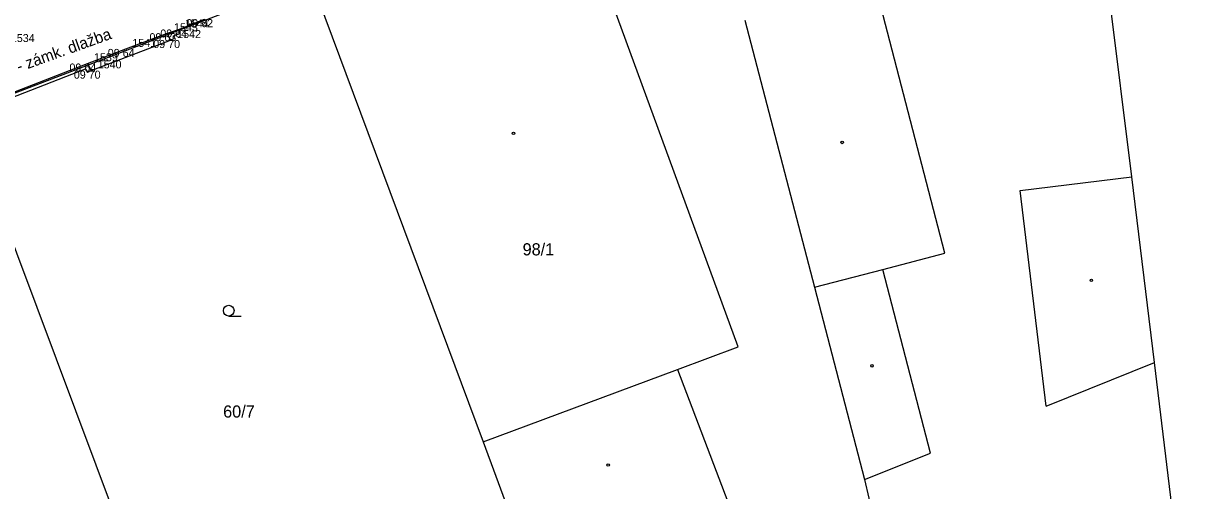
# Model space of a CAD drawing. Extents: x -703403 to -701924, y -1022520 to -1021856.
# Drawn here: x -702976.87 to -702936.26, y -1022016.97 to -1022000.62 of the extents above; entities that cross this region are included whole.
import ezdxf

# ---------------------------------------------------------------- set-up
doc = ezdxf.new("R2010")
doc.units = 0
for name, color, linetype in [('Z_body', 7, 'Continuous'), ('Z_body_cisla', 7, 'Continuous'), ('Z_body_vysky_redukovane', 7, 'Continuous'), ('Z_katastr_cisla_pozemkova', 7, 'Continuous'), ('Z_katastr_cisla_stavebni', 7, 'Continuous'), ('Z_katastr_hranice', 7, 'Continuous'), ('Z_katastr_vnitrni_kresba', 7, 'Continuous'), ('Z_katastr_znacky_budov', 7, 'Continuous'), ('Z_katastr_znacky_kultur', 7, 'Continuous'), ('Z_ploty', 7, 'Continuous'), ('Z_popisy', 7, 'Continuous'), ('Z_rozhranni', 7, 'Continuous'), ('Z_vstupy', 7, 'Continuous')]:
    doc.layers.add(name, color=color, linetype=linetype)

# ---------------------------------------------------------------- blocks, each defined once
blk = doc.blocks.new('POINT_DISPLAY')
blk.add_line((0, 0), (0, 0))

msp = doc.modelspace()

# ---------------------------------------------------------------- linework, layer by layer
at = {"layer": 'Z_katastr_hranice'}
for p, q in [((-702938.08, -1022005.99), (-702939.32, -1021995.95)), ((-702966.8, -1021999.1), (-702978.94, -1022003.75)), ((-702966.8, -1021999.1), (-702960.78, -1022015.26)), ((-702951.62, -1022000.51), (-702949.18, -1022009.85)), ((-702971.2, -1022024.37), (-702978.94, -1022003.75)), ((-702937.29, -1022012.48), (-702938.08, -1022005.99)), ((-702949.18, -1022009.85), (-702947.43, -1022016.58)), ((-702936.26, -1022020.85), (-702937.29, -1022012.48)), ((-702960.78, -1022015.26), (-702959.04, -1022019.94)), ((-702947.43, -1022016.58), (-702945.93, -1022023.02))]:
    msp.add_line(p, q, dxfattribs=at)
at = {"layer": 'Z_katastr_vnitrni_kresba'}
for p, q in [((-702951.85, -1022011.94), (-702957.8, -1021995.69)), ((-702944.62, -1022008.66), (-702947.17, -1021998.86)), ((-702941.99, -1022006.47), (-702938.08, -1022005.99)), ((-702941.07, -1022014.01), (-702941.99, -1022006.47)), ((-702946.79, -1022009.23), (-702944.62, -1022008.66)), ((-702949.18, -1022009.85), (-702946.79, -1022009.23)), ((-702945.12, -1022015.65), (-702946.79, -1022009.23)), ((-702953.97, -1022012.73), (-702951.85, -1022011.94)), ((-702941.07, -1022014.01), (-702937.29, -1022012.48)), ((-702960.78, -1022015.26), (-702953.97, -1022012.73)), ((-702953.97, -1022012.73), (-702952.21, -1022017.36)), ((-702947.43, -1022016.58), (-702945.12, -1022015.65))]:
    msp.add_line(p, q, dxfattribs=at)
at = {"layer": 'Z_katastr_znacky_budov'}
for centre in [(-702959.712, -1022004.47), (-702948.212, -1022004.79), (-702939.492, -1022009.61), (-702947.172, -1022012.6), (-702956.402, -1022016.07)]:
    msp.add_circle(centre, 0.0437, dxfattribs=at)
at = {"layer": 'Z_katastr_znacky_kultur'}
msp.add_line((-702969.678, -1022010.86), (-702969.241, -1022010.86), dxfattribs=at)
msp.add_circle((-702969.678, -1022010.672), 0.187, dxfattribs=at)
at = {"layer": 'Z_ploty'}
for p, q in [((-702971.82, -1022000.97), (-702971.44, -1022000.84)), ((-702971.71, -1022001.21), (-702971.82, -1022000.97)), ((-702971.71, -1022001.21), (-702971.58, -1022001.15)), ((-702971.61, -1022001.06), (-702971.39, -1022000.98)), ((-702971.58, -1022001.15), (-702971.61, -1022001.06)), ((-702971.44, -1022000.84), (-702971.39, -1022000.98)), ((-702979.06, -1022003.75), (-702974.62, -1022002.03)), ((-702979, -1022003.89), (-702974.69, -1022002.22)), ((-702974.69, -1022002.22), (-702974.62, -1022002.35)), ((-702974.62, -1022002.03), (-702974.49, -1022002.28)), ((-702974.49, -1022002.28), (-702974.62, -1022002.35))]:
    msp.add_line(p, q, dxfattribs=at)
at = {"layer": 'Z_rozhranni'}
for p, q in [((-702973.28, -1022001.52), (-702971.82, -1022000.97)), ((-702974.62, -1022002.03), (-702973.28, -1022001.52))]:
    msp.add_line(p, q, dxfattribs=at)
at = {"layer": 'Z_vstupy'}
for p, q in [((-702971.44, -1022000.84), (-702970.53, -1022000.48)), ((-702974.49, -1022002.28), (-702971.71, -1022001.21))]:
    msp.add_line(p, q, dxfattribs=at)

# ---------------------------------------------------------------- block references
at = {"layer": 'Z_body'}
for p in [(-702971.82, -1022000.97), (-702971.44, -1022000.84), (-702973.28, -1022001.52), (-702971.71, -1022001.21), (-702974.62, -1022002.03), (-702974.49, -1022002.28)]:
    msp.add_blockref('POINT_DISPLAY', p, dxfattribs=at)

# ---------------------------------------------------------------- texts
at = {"layer": 'Z_body_cisla'}
for s, p in [('1543', (-702971.59, -1022000.9)), ('1544', (-702971.21, -1022000.77)), ('1534', (-702977.3, -1022001.28)), ('1541', (-702973.05, -1022001.45)), ('1542', (-702971.48, -1022001.14)), ('1539', (-702974.39, -1022001.95)), ('1540', (-702974.26, -1022002.2))]:
    msp.add_text(s, height=0.28, dxfattribs=at).set_placement(p)
at = {"layer": 'Z_body_vysky_redukovane'}
for s, p in [('09 62', (-702971.16, -1022000.76)), ('09 63', (-702972.45, -1022001.25)), ('09 64', (-702972.07, -1022001.12)), ('09 64', (-702973.91, -1022001.8)), ('09 70', (-702972.317, -1022001.49)), ('09 64', (-702975.25, -1022002.31)), ('09 70', (-702975.097, -1022002.56))]:
    msp.add_text(s, height=0.28, dxfattribs=at).set_placement(p)
at = {"layer": 'Z_katastr_cisla_pozemkova'}
msp.add_text('60/7', height=0.425, dxfattribs=at).set_placement((-702969.873, -1022014.41))
at = {"layer": 'Z_katastr_cisla_stavebni'}
msp.add_text('98/1', height=0.425, dxfattribs=at).set_placement((-702959.394, -1022008.74))
at = {"layer": 'Z_popisy'}
msp.add_text('Chodník - zámk. dlažba', height=0.4, rotation=19.8, dxfattribs=at).set_placement((-702979.03, -1022003.06))

doc.saveas('drawing.dxf')
